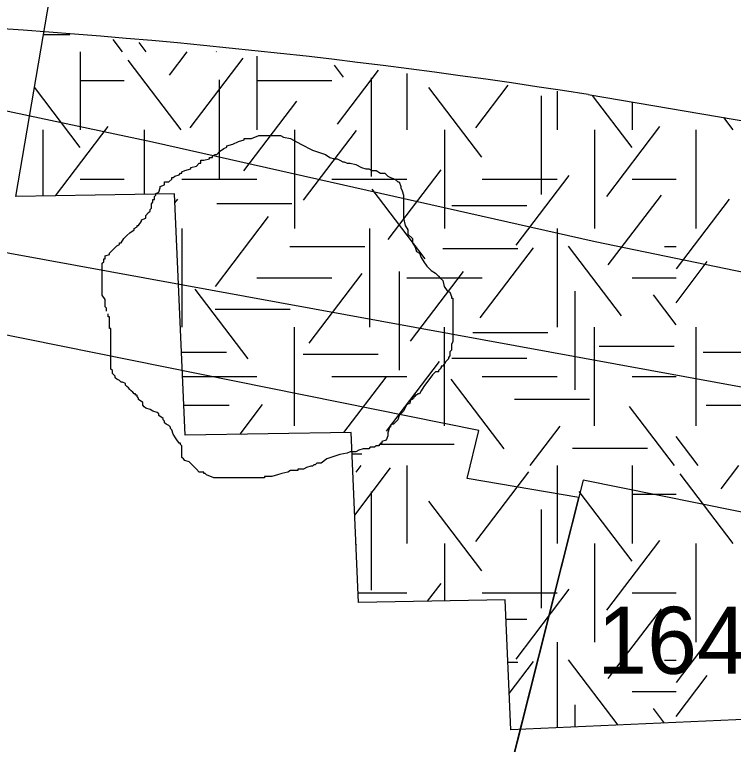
# Model space of a CAD drawing. Extents: x 419101 to 420177, y 4451541 to 4452254.
# Drawn here: x 420129.03 to 420141.9, y 4451826.02 to 4451839.09 of the extents above; entities that cross this region are included whole.
import ezdxf

# ---------------------------------------------------------------- set-up
doc = ezdxf.new("R2010")
doc.units = 0
for name, color, linetype in [('3_HALİHAZIR', 7, 'Continuous'), ('Level 10', 7, 'Continuous'), ('Level 3', 7, 'Continuous'), ('Level 41', 7, 'Continuous'), ('Level 62', 7, 'Continuous')]:
    doc.layers.add(name, color=color, linetype=linetype)

msp = doc.modelspace()

# ---------------------------------------------------------------- linework, layer by layer
at = {"layer": '3_HALİHAZIR'}
msp.add_lwpolyline([(420116.548, 4451805.368), (420117.057, 4451815.125), (420118.253, 4451828.236), (420118.874, 4451834.469), (420119.005, 4451834.782), (420120.953, 4451837.335), (420121.525, 4451837.919), (420121.863, 4451838.172), (420122.395, 4451838.345), (420122.787, 4451838.426), (420123.305, 4451838.404), (420124.67, 4451838.264), (420131.506, 4451836.813), (420139.431, 4451835.032), (420149.306, 4451832.989), (420161.371, 4451830.484), (420168.813, 4451828.923)], dxfattribs=at)
for points in [[(420119.424, 4451824.815), (420136.824, 4451821.274), (420139.135, 4451830.446), (420137.135, 4451830.786), (420137.344, 4451831.645), (420124.87, 4451834.162), (420124.714, 4451833.226), (420120.793, 4451834.009), (420120.385, 4451830.894), (420119.675, 4451830.991), (420119.292, 4451824.849)], [(420135.464, 4451815.874), (420148.532, 4451813.057), (420149.992, 4451818.575), (420152.469, 4451828.333), (420149.149, 4451828.987), (420149.211, 4451829.447), (420142.805, 4451830.685), (420142.648, 4451830.066), (420139.213, 4451830.758)]]:
    msp.add_lwpolyline(points, close=True, dxfattribs=at)
at = {"layer": 'Level 10'}
msp.add_lwpolyline([(420167.583, 4451712.437), (420020.79, 4451834.748), (420040.807, 4451853.732), (420112.025, 4451837.916), (420168.799, 4451827.537)], dxfattribs=at)
at = {"layer": 'Level 3'}
for points in [[(420132.939, 4451836.771), (420133.043, 4451836.823), (420133.146, 4451836.849), (420133.146, 4451836.875), (420133.172, 4451836.875), (420133.198, 4451836.875), (420133.276, 4451836.875), (420133.406, 4451836.927), (420133.51, 4451836.927), (420133.587, 4451836.927), (420133.639, 4451836.927), (420133.717, 4451836.927), (420133.769, 4451836.927), (420133.795, 4451836.927), (420133.847, 4451836.901), (420133.977, 4451836.875), (420134.158, 4451836.771), (420134.366, 4451836.667), (420134.599, 4451836.589), (420134.677, 4451836.537), (420134.755, 4451836.511), (420134.807, 4451836.511), (420134.859, 4451836.485), (420134.91, 4451836.459), (420134.936, 4451836.459), (420134.988, 4451836.433), (420135.04, 4451836.433), (420135.144, 4451836.407), (420135.248, 4451836.355), (420135.325, 4451836.329), (420135.377, 4451836.329), (420135.429, 4451836.303), (420135.481, 4451836.303), (420135.507, 4451836.303), (420135.585, 4451836.252), (420135.663, 4451836.252), (420135.715, 4451836.2), (420135.766, 4451836.174), (420135.844, 4451836.148), (420135.896, 4451836.096), (420135.922, 4451836.096), (420135.948, 4451836.018), (420135.948, 4451835.992), (420135.974, 4451835.94), (420136, 4451835.862), (420136, 4451835.836), (420136, 4451835.758), (420136, 4451835.706), (420136, 4451835.628), (420136, 4451835.602), (420136, 4451835.524), (420136, 4451835.447), (420136.026, 4451835.317), (420136.078, 4451835.239), (420136.078, 4451835.161), (420136.156, 4451835.083), (420136.156, 4451835.005), (420136.207, 4451834.927), (420136.233, 4451834.849), (420136.285, 4451834.823), (420136.311, 4451834.745), (420136.363, 4451834.667), (420136.415, 4451834.59), (420136.493, 4451834.512), (420136.571, 4451834.46), (420136.622, 4451834.408), (420136.648, 4451834.382), (420136.7, 4451834.33), (420136.726, 4451834.226), (420136.778, 4451834.148), (420136.83, 4451834.122), (420136.856, 4451834.044), (420136.856, 4451834.018), (420136.882, 4451834.018), (420136.882, 4451833.992), (420136.882, 4451833.966), (420136.882, 4451833.914), (420136.882, 4451833.811), (420136.882, 4451833.759), (420136.882, 4451833.681), (420136.882, 4451833.603), (420136.882, 4451833.525), (420136.882, 4451833.447), (420136.882, 4451833.369), (420136.882, 4451833.317), (420136.882, 4451833.239), (420136.856, 4451833.187), (420136.856, 4451833.083), (420136.83, 4451833.057), (420136.83, 4451832.98), (420136.804, 4451832.954), (420136.804, 4451832.928), (420136.752, 4451832.876), (420136.7, 4451832.798), (420136.674, 4451832.798), (420136.674, 4451832.772), (420136.648, 4451832.746), (420136.622, 4451832.72), (420136.622, 4451832.694), (420136.597, 4451832.694), (420136.571, 4451832.694)], [(420130.682, 4451833.785), (420130.682, 4451833.811), (420130.682, 4451833.836), (420130.656, 4451833.862), (420130.656, 4451833.888), (420130.656, 4451833.914), (420130.656, 4451833.94), (420130.656, 4451833.966), (420130.656, 4451833.992), (420130.604, 4451834.07), (420130.604, 4451834.148), (420130.604, 4451834.174), (420130.604, 4451834.252), (420130.604, 4451834.33), (420130.604, 4451834.356), (420130.604, 4451834.382), (420130.604, 4451834.408), (420130.604, 4451834.434), (420130.604, 4451834.46), (420130.604, 4451834.486), (420130.604, 4451834.512), (420130.604, 4451834.538), (420130.604, 4451834.564), (420130.604, 4451834.642), (420130.63, 4451834.667), (420130.63, 4451834.693), (420130.63, 4451834.719), (420130.656, 4451834.719), (420130.656, 4451834.745), (420130.656, 4451834.771), (420130.734, 4451834.797), (420130.734, 4451834.823), (420130.812, 4451834.901), (420130.864, 4451834.953), (420130.915, 4451834.979), (420130.915, 4451835.005), (420130.941, 4451835.005), (420130.993, 4451835.083), (420131.045, 4451835.135), (420131.097, 4451835.187), (420131.175, 4451835.239), (420131.175, 4451835.265), (420131.227, 4451835.291), (420131.227, 4451835.317), (420131.253, 4451835.317), (420131.305, 4451835.395), (420131.305, 4451835.421), (420131.382, 4451835.447), (420131.382, 4451835.472), (420131.382, 4451835.498), (420131.434, 4451835.55), (420131.46, 4451835.576), (420131.46, 4451835.602), (420131.486, 4451835.628), (420131.486, 4451835.654), (420131.486, 4451835.68), (420131.486, 4451835.706), (420131.512, 4451835.732), (420131.512, 4451835.758), (420131.512, 4451835.784), (420131.538, 4451835.784), (420131.538, 4451835.81), (420131.538, 4451835.836), (420131.564, 4451835.862), (420131.564, 4451835.888), (420131.616, 4451835.914), (420131.642, 4451835.992), (420131.642, 4451836.018), (420131.72, 4451836.044), (420131.72, 4451836.07), (420131.72, 4451836.096), (420131.797, 4451836.096), (420131.849, 4451836.148), (420131.849, 4451836.174), (420131.875, 4451836.174), (420131.901, 4451836.2), (420131.979, 4451836.226), (420132.005, 4451836.252), (420132.031, 4451836.252), (420132.031, 4451836.278), (420132.083, 4451836.303), (420132.187, 4451836.329), (420132.187, 4451836.355), (420132.29, 4451836.381), (420132.342, 4451836.433), (420132.368, 4451836.433), (420132.368, 4451836.459), (420132.368, 4451836.485), (420132.42, 4451836.485), (420132.524, 4451836.511), (420132.524, 4451836.537), (420132.55, 4451836.537), (420132.576, 4451836.537), (420132.576, 4451836.563), (420132.628, 4451836.589), (420132.654, 4451836.589), (420132.705, 4451836.641), (420132.783, 4451836.693), (420132.835, 4451836.719), (420132.835, 4451836.745), (420132.939, 4451836.771)], [(420132.628, 4451830.798), (420132.602, 4451830.798), (420132.472, 4451830.85), (420132.446, 4451830.876), (420132.42, 4451830.876), (420132.42, 4451830.902), (420132.342, 4451830.902), (420132.29, 4451830.954), (420132.213, 4451831.032), (420132.161, 4451831.084), (420132.083, 4451831.11), (420132.057, 4451831.136), (420132.031, 4451831.162), (420132.031, 4451831.188), (420132.031, 4451831.266), (420132.031, 4451831.344), (420132.031, 4451831.369), (420132.005, 4451831.395), (420132.005, 4451831.421), (420131.979, 4451831.421), (420131.927, 4451831.499), (420131.875, 4451831.577), (420131.849, 4451831.655), (420131.823, 4451831.681), (420131.823, 4451831.707), (420131.797, 4451831.733), (420131.746, 4451831.759), (420131.72, 4451831.785), (420131.72, 4451831.811), (420131.694, 4451831.837), (420131.694, 4451831.863), (420131.616, 4451831.915), (420131.616, 4451831.941), (420131.59, 4451831.967), (420131.512, 4451831.993), (420131.46, 4451832.019), (420131.382, 4451832.045), (420131.356, 4451832.071), (420131.331, 4451832.097), (420131.331, 4451832.123), (420131.331, 4451832.149), (420131.253, 4451832.2), (420131.253, 4451832.226), (420131.227, 4451832.252), (420131.227, 4451832.278), (420131.201, 4451832.278), (420131.201, 4451832.304), (420131.175, 4451832.304), (420131.149, 4451832.33), (420131.123, 4451832.356), (420131.097, 4451832.382), (420131.071, 4451832.408), (420131.045, 4451832.434), (420131.019, 4451832.46), (420131.019, 4451832.486), (420130.967, 4451832.512), (420130.941, 4451832.512), (420130.915, 4451832.538), (420130.864, 4451832.564), (420130.838, 4451832.59), (420130.838, 4451832.616), (420130.812, 4451832.642), (420130.786, 4451832.668), (420130.786, 4451832.694), (420130.786, 4451832.72), (420130.76, 4451832.746), (420130.76, 4451832.772), (420130.76, 4451832.798), (420130.76, 4451832.876), (420130.76, 4451832.928), (420130.76, 4451832.954), (420130.76, 4451832.98), (420130.76, 4451833.005), (420130.76, 4451833.031), (420130.76, 4451833.057), (420130.76, 4451833.083), (420130.76, 4451833.109), (420130.76, 4451833.135), (420130.76, 4451833.161), (420130.76, 4451833.187), (420130.76, 4451833.213), (420130.76, 4451833.239), (420130.76, 4451833.265), (420130.76, 4451833.291), (420130.76, 4451833.317), (420130.76, 4451833.343), (420130.76, 4451833.421), (420130.76, 4451833.447), (420130.76, 4451833.473), (420130.734, 4451833.473), (420130.734, 4451833.499), (420130.734, 4451833.525), (420130.734, 4451833.551), (420130.734, 4451833.577), (420130.734, 4451833.603), (420130.734, 4451833.629), (420130.734, 4451833.655), (420130.734, 4451833.681), (420130.708, 4451833.681), (420130.708, 4451833.707), (420130.708, 4451833.733)], [(420136.571, 4451832.694), (420136.519, 4451832.642), (420136.363, 4451832.434), (420136.311, 4451832.356), (420136.285, 4451832.304), (420136.259, 4451832.304), (420136.233, 4451832.278), (420136.207, 4451832.278), (420136.207, 4451832.252), (420136.181, 4451832.252), (420136.181, 4451832.226), (420136.156, 4451832.226), (420136.156, 4451832.2), (420136.13, 4451832.2), (420136.104, 4451832.123), (420136.078, 4451832.123), (420136.052, 4451832.097), (420136, 4451831.993), (420135.922, 4451831.915), (420135.896, 4451831.837), (420135.818, 4451831.759), (420135.792, 4451831.759), (420135.766, 4451831.733), (420135.766, 4451831.707), (420135.74, 4451831.707), (420135.74, 4451831.681), (420135.715, 4451831.603), (420135.715, 4451831.551), (420135.689, 4451831.473), (420135.611, 4451831.447), (420135.611, 4451831.421), (420135.585, 4451831.421), (420135.585, 4451831.395), (420135.559, 4451831.395), (420135.559, 4451831.369), (420135.533, 4451831.369), (420135.507, 4451831.369), (420135.481, 4451831.344), (420135.455, 4451831.344), (420135.429, 4451831.344), (420135.403, 4451831.344), (420135.377, 4451831.318), (420135.351, 4451831.318), (420135.325, 4451831.318), (420135.299, 4451831.318), (420135.274, 4451831.318), (420135.196, 4451831.292), (420135.144, 4451831.266), (420135.066, 4451831.266), (420135.04, 4451831.266), (420134.988, 4451831.24), (420134.859, 4451831.214), (420134.625, 4451831.136), (420134.521, 4451831.058), (420134.443, 4451831.058), (420134.418, 4451831.032), (420134.392, 4451831.032), (420134.366, 4451831.006), (420134.34, 4451831.006), (420134.262, 4451830.98), (420134.21, 4451830.954), (420134.184, 4451830.954), (420134.158, 4451830.954), (420134.132, 4451830.954), (420134.106, 4451830.954), (420134.106, 4451830.928), (420134.08, 4451830.928), (420134.054, 4451830.928), (420133.977, 4451830.928), (420133.925, 4451830.902), (420133.821, 4451830.876), (420133.743, 4451830.85), (420133.639, 4451830.824), (420133.587, 4451830.824), (420133.561, 4451830.824), (420133.536, 4451830.824), (420133.51, 4451830.824), (420133.51, 4451830.798), (420133.484, 4451830.798), (420133.458, 4451830.798), (420133.432, 4451830.798), (420133.406, 4451830.798), (420133.38, 4451830.798), (420133.354, 4451830.798), (420133.328, 4451830.798), (420133.302, 4451830.798), (420133.276, 4451830.798), (420133.198, 4451830.798), (420133.146, 4451830.798), (420133.069, 4451830.798), (420133.017, 4451830.798), (420132.991, 4451830.798), (420132.965, 4451830.798), (420132.913, 4451830.798), (420132.835, 4451830.798), (420132.809, 4451830.798), (420132.757, 4451830.798), (420132.731, 4451830.798), (420132.679, 4451830.798), (420132.654, 4451830.798), (420132.628, 4451830.798)]]:
    msp.add_lwpolyline(points, dxfattribs=at)
at = {"layer": 'Level 41'}
for p, q in [((420129.552, 4451838.74), (420130.024, 4451838.74)), ((420130.969, 4451838.428), (420130.801, 4451838.65)), ((420131.392, 4451838.428), (420131.265, 4451838.596)), ((420130.21, 4451838.428), (420130.21, 4451837.03)), ((420130.21, 4451838.428), (420130.21, 4451837.03)), ((420131.808, 4451838.011), (420132.125, 4451838.428)), ((420132.645, 4451838.428), (420132.65, 4451838.434)), ((420133.374, 4451838.35), (420133.374, 4451837.03)), ((420132.019, 4451837.03), (420131.07, 4451838.28)), ((420132.179, 4451837.065), (420133.128, 4451838.315)), ((420134.923, 4451837.976), (420134.761, 4451838.189)), ((420134.816, 4451837.134), (420135.548, 4451838.097)), ((420135.416, 4451837.961), (420135.416, 4451836.194)), ((420136.06, 4451838.037), (420136.06, 4451837.03)), ((420130.21, 4451837.914), (420130.998, 4451837.914)), ((420132.699, 4451837.926), (420132.699, 4451836.159)), ((420133.374, 4451837.914), (420134.717, 4451837.914)), ((420137.293, 4451837.065), (420137.871, 4451837.827)), ((420130.211, 4451836.714), (420129.39, 4451837.794)), ((420137.4, 4451836.539), (420136.451, 4451837.788)), ((420138.746, 4451837.725), (420138.746, 4451837.03)), ((420133.139, 4451836.293), (420134.088, 4451837.543)), ((420138.464, 4451837.64), (420138.464, 4451835.873)), ((420140.09, 4451836.714), (420139.381, 4451837.647)), ((420140.089, 4451837.527), (420140.089, 4451837.03)), ((420140.089, 4451837.527), (420140.089, 4451837.03)), ((420141.898, 4451837.03), (420141.732, 4451837.249)), ((420129.539, 4451837.03), (420129.539, 4451835.846)), ((420129.539, 4451837.03), (420129.539, 4451835.846)), ((420129.769, 4451835.85), (420130.708, 4451837.087)), ((420131.36, 4451835.876), (420131.36, 4451837.03)), ((420134.046, 4451837.03), (420134.046, 4451835.263)), ((420134.205, 4451835.768), (420135.154, 4451837.018)), ((420136.732, 4451837.03), (420136.732, 4451835.263)), ((420139.418, 4451837.03), (420139.418, 4451835.263)), ((420139.418, 4451837.03), (420139.418, 4451835.263)), ((420139.638, 4451835.837), (420140.587, 4451837.087)), ((420141.239, 4451835.263), (420141.239, 4451837.03)), ((420135.722, 4451835.067), (420136.673, 4451836.316)), ((420130.21, 4451836.146), (420130.998, 4451836.146)), ((420132.031, 4451836.146), (420133.374, 4451836.146)), ((420134.717, 4451836.146), (420136.06, 4451836.146)), ((420137.403, 4451836.146), (420138.746, 4451836.146)), ((420138.013, 4451834.962), (420138.962, 4451836.212)), ((420140.089, 4451836.146), (420140.877, 4451836.146)), ((420136.388, 4451834.717), (420135.438, 4451835.966)), ((420139.664, 4451834.611), (420140.614, 4451835.86)), ((420131.904, 4451835.722), (420131.957, 4451835.791)), ((420132.655, 4451835.712), (420133.998, 4451835.712)), ((420140.887, 4451834.542), (420141.836, 4451835.791)), ((420136.863, 4451835.676), (420138.206, 4451835.676)), ((420132.633, 4451834.225), (420133.582, 4451835.475)), ((420132.031, 4451835.263), (420132.031, 4451833.496)), ((420135.389, 4451835.263), (420135.389, 4451833.496)), ((420138.746, 4451835.263), (420138.746, 4451833.496)), ((420133.961, 4451834.939), (420135.304, 4451834.939)), ((420139.903, 4451833.699), (420138.954, 4451834.948)), ((420140.673, 4451834.939), (420140.877, 4451834.939)), ((420136.703, 4451834.906), (420138.046, 4451834.906)), ((420137.373, 4451833.665), (420138.323, 4451834.915)), ((420140.877, 4451833.933), (420141.436, 4451834.669)), ((420134.31, 4451833.209), (420135.26, 4451834.459)), ((420135.921, 4451834.491), (420135.921, 4451832.723)), ((420136.121, 4451833.245), (420137.07, 4451834.494)), ((420133.374, 4451834.379), (420134.717, 4451834.379)), ((420136.06, 4451834.379), (420137.403, 4451834.379)), ((420140.089, 4451834.379), (420140.877, 4451834.379)), ((420133.218, 4451832.928), (420132.269, 4451834.178)), ((420139.064, 4451834.141), (420139.064, 4451832.373)), ((420140.877, 4451833.539), (420140.471, 4451834.073)), ((420132.628, 4451833.819), (420133.971, 4451833.819)), ((420134.046, 4451831.728), (420134.046, 4451833.496)), ((420136.732, 4451831.728), (420136.732, 4451833.496)), ((420139.418, 4451831.728), (420139.418, 4451833.496)), ((420141.239, 4451831.728), (420141.239, 4451833.496)), ((420137.237, 4451833.398), (420138.58, 4451833.398)), ((420139.5, 4451833.153), (420140.843, 4451833.153)), ((420132.022, 4451833.047), (420132.826, 4451833.047)), ((420134.2, 4451833.013), (420135.543, 4451833.013)), ((420141.362, 4451833.047), (420142.705, 4451833.047)), ((420135.696, 4451831.631), (420136.645, 4451832.881)), ((420136.863, 4451832.942), (420138.206, 4451832.942)), ((420132.042, 4451832.612), (420133.374, 4451832.612)), ((420134.717, 4451832.612), (420136.06, 4451832.612)), ((420134.932, 4451831.61), (420135.685, 4451832.601)), ((420137.403, 4451832.612), (420138.746, 4451832.612)), ((420140.089, 4451832.612), (420140.877, 4451832.612)), ((420137.799, 4451831.317), (420136.849, 4451832.566)), ((420137.982, 4451832.205), (420139.325, 4451832.205)), ((420132.064, 4451832.101), (420132.879, 4451832.101)), ((420133.071, 4451831.579), (420133.474, 4451832.11)), ((420140.848, 4451831.019), (420140.046, 4451832.075)), ((420141.416, 4451832.101), (420142.758, 4451832.101)), ((420138.265, 4451831.019), (420138.802, 4451831.725)), ((420141.271, 4451831.019), (420140.877, 4451831.537)), ((420135.559, 4451831.4), (420136.902, 4451831.4)), ((420139.021, 4451831.331), (420140.364, 4451831.331)), ((420135.075, 4451831.225), (420135.25, 4451831.225)), ((420135.149, 4451830.899), (420135.24, 4451831.019)), ((420136.06, 4451831.019), (420136.06, 4451829.621)), ((420138.746, 4451831.019), (420138.746, 4451829.621)), ((420140.089, 4451831.019), (420140.089, 4451829.621)), ((420140.089, 4451831.019), (420140.089, 4451829.621)), ((420141.687, 4451830.602), (420142.004, 4451831.019)), ((420135.124, 4451830.13), (420135.766, 4451830.975)), ((420137.293, 4451829.656), (420138.242, 4451830.906)), ((420141.898, 4451829.621), (420140.949, 4451830.871)), ((420135.416, 4451830.552), (420135.416, 4451828.785)), ((420140.09, 4451829.305), (420139.141, 4451830.554)), ((420140.089, 4451830.505), (420140.877, 4451830.505)), ((420137.4, 4451829.13), (420136.451, 4451830.379)), ((420138.464, 4451830.231), (420138.464, 4451828.464)), ((420135.147, 4451829.6), (420135.154, 4451829.609)), ((420136.732, 4451829.621), (420136.732, 4451828.593)), ((420139.418, 4451829.621), (420139.418, 4451827.854)), ((420139.418, 4451829.621), (420139.418, 4451827.854)), ((420139.638, 4451828.428), (420140.587, 4451829.678)), ((420141.239, 4451827.854), (420141.239, 4451829.621)), ((420136.43, 4451828.588), (420136.673, 4451828.907)), ((420138.013, 4451827.553), (420138.962, 4451828.803)), ((420135.185, 4451828.737), (420136.06, 4451828.737)), ((420137.403, 4451828.737), (420138.746, 4451828.737)), ((420140.089, 4451828.737), (420140.877, 4451828.737)), ((420139.664, 4451827.202), (420140.614, 4451828.451)), ((420137.831, 4451828.267), (420138.206, 4451828.267)), ((420140.887, 4451827.133), (420141.836, 4451828.382)), ((420138.746, 4451827.854), (420138.746, 4451826.321)), ((420137.865, 4451827.497), (420138.046, 4451827.497)), ((420137.89, 4451826.936), (420138.323, 4451827.506)), ((420139.843, 4451826.369), (420138.954, 4451827.539)), ((420140.673, 4451827.53), (420140.877, 4451827.53)), ((420140.877, 4451826.524), (420141.436, 4451827.26)), ((420140.089, 4451826.97), (420140.877, 4451826.97)), ((420139.064, 4451826.732), (420139.064, 4451826.335)), ((420140.668, 4451826.405), (420140.471, 4451826.664))]:
    msp.add_line(p, q, dxfattribs=at)
at = {"layer": 'Level 62'}
for p, q in [((420129.056, 4451835.838), (420132.577, 4451856.423)), ((420139.303, 4451837.66), (420168.853, 4451832.663)), ((420131.897, 4451835.885), (420129.056, 4451835.838)), ((420132.088, 4451831.563), (420131.897, 4451835.885)), ((420135.058, 4451831.612), (420132.088, 4451831.563)), ((420135.193, 4451828.567), (420135.058, 4451831.612)), ((420137.816, 4451828.611), (420135.193, 4451828.567)), ((420137.919, 4451826.284), (420137.816, 4451828.611)), ((420154.822, 4451827.031), (420137.919, 4451826.284))]:
    msp.add_line(p, q, dxfattribs=at)
msp.add_arc((420121.033, 4451722.239), 116.858, 81.00526, 95.52771, dxfattribs=at)

# ---------------------------------------------------------------- texts
at = {"layer": '3_HALİHAZIR'}
msp.add_text('164.53 ', height=1.2, rotation=359.9979, dxfattribs=at).set_placement((420139.467, 4451827.288))

doc.saveas('drawing.dxf')
